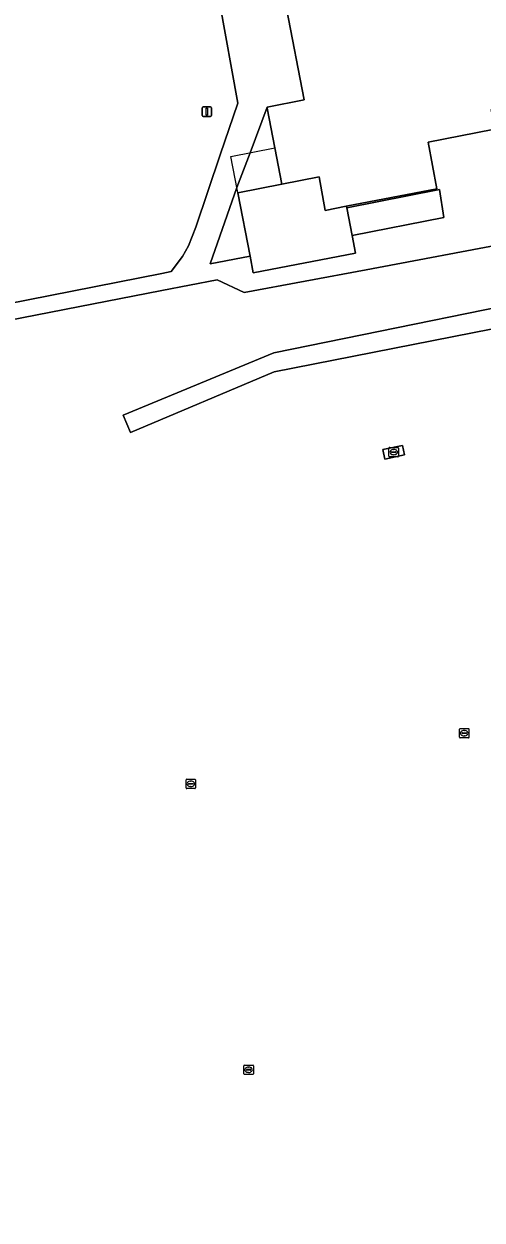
# Model space of a CAD drawing. Extents: x 160203 to 161530, y 379528 to 381797.
# Drawn here: x 160985.4 to 161033.8, y 379790.9 to 379917 of the extents above; entities that cross this region are included whole.
import ezdxf

# ---------------------------------------------------------------- set-up
doc = ezdxf.new("R2010")
doc.units = 0
for name, color, linetype in [('IMGEO_Brandkraan', 7, 'Continuous'), ('IMGEO_Erf', 7, 'Continuous'), ('IMGEO_Grasland_overig', 7, 'Continuous'), ('IMGEO_Groenvoorziening', 7, 'Continuous'), ('IMGEO_Muur', 7, 'Continuous'), ('IMGEO_Pand', 7, 'Continuous'), ('IMGEO_Terreindeel_gesloten', 7, 'Continuous'), ('IMGEO_Vlaggenmast', 7, 'Continuous'), ('IMGEO_Voetpad_open', 7, 'Continuous'), ('IMGEO_Waterleidingput', 7, 'Continuous')]:
    doc.layers.add(name, color=color, linetype=linetype)

msp = doc.modelspace()

# ---------------------------------------------------------------- linework, layer by layer
at = {"layer": 'IMGEO_Brandkraan'}
for p, q in [((161024.03, 379872.35), (161024.89, 379872.35)), ((161023.96, 379871.42), (161023.96, 379872.28)), ((161024.89, 379871.35), (161024.03, 379871.35)), ((161024.22, 379871.84), (161024.22, 379871.86)), ((161024.26, 379871.89), (161024.66, 379871.89)), ((161024.66, 379871.81), (161024.26, 379871.81)), ((161024.45, 379872.13), (161024.47, 379872.13)), ((161024.47, 379871.57), (161024.45, 379871.57)), ((161024.7, 379871.86), (161024.7, 379871.84)), ((161024.96, 379872.28), (161024.96, 379871.42))]:
    msp.add_line(p, q, dxfattribs=at)
for points in [[(161024.03, 379872.35), (161024.89, 379872.35)], [(161023.96, 379871.42), (161023.96, 379872.28)], [(161024.89, 379871.35), (161024.03, 379871.35)], [(161024.96, 379872.28), (161024.96, 379871.42)]]:
    msp.add_lwpolyline(points, dxfattribs=at)
for centre, radius, start, end in [((161024.04, 379872.27), 0.0765, 91.552, 178.448), ((161024.04, 379872.27), 0.0765, 91.552, 178.448), ((161024.88, 379872.27), 0.0765, 1.552, 88.448), ((161024.88, 379872.27), 0.0765, 1.552, 88.448), ((161024.04, 379871.42), 0.0765, 181.552, 268.448), ((161024.04, 379871.42), 0.0765, 181.552, 268.448), ((161024.26, 379871.85), 0.0403, 85.8775, 175.7526), ((161024.26, 379871.84), 0.0366, 178.938, 274.7102), ((161024.66, 379871.85), 0.0386, 1.7309, 96.639), ((161024.66, 379871.85), 0.043, 264.8664, 352.4533), ((161024.88, 379871.42), 0.0765, 271.552, 358.448), ((161024.88, 379871.42), 0.0765, 271.552, 358.448)]:
    msp.add_arc(centre, radius, start, end, dxfattribs=at)
for centre, major_axis, ratio, start_param, end_param in [((161024.45, 379871.85), (-0.387, 0.002), 0.722429, 4.712389, 7.853982), ((161024.47, 379871.85), (-0.39, 0.002), 0.717154, 1.570796, 4.712389)]:
    msp.add_ellipse(centre, major_axis=major_axis, ratio=ratio, start_param=start_param, end_param=end_param, dxfattribs=at)
at = {"layer": 'IMGEO_Erf'}
msp.add_lwpolyline([(161012.67, 379900.11), (161011.93, 379903.92), (161011.11, 379908.12), (161011.09, 379908.22), (161009.31, 379903.41), (161007.9, 379899.74), (161005.1, 379891.69), (161009.3, 379892.51), (161008.01, 379899.2)], close=True, dxfattribs=at)
at = {"layer": 'IMGEO_Grasland_overig'}
msp.add_lwpolyline([(160951.54, 379923.03), (160959.27, 379883.8), (160959.43, 379883.01), (160959.48, 379882.73), (160959.96, 379882.82), (161000, 379890.69), (161000.98, 379890.88), (161002.16, 379892.47), (161002.81, 379893.6), (161003.57, 379895.56), (161006.13, 379903.19), (161008.01, 379908.64), (161006.06, 379919.32)], dxfattribs=at)
for points in [[(161089.29, 379874.82), (161088.06, 379883.66), (161097.99, 379885.6), (161095.06, 379898.6), (161067.76, 379903.29), (161066.72, 379897.25), (161064.96, 379897.55), (161064.27, 379901.09), (161048.67, 379898.05), (161049.44, 379894.12), (161037.66, 379891.83), (161037.23, 379894.01), (161021.55, 379891.08), (161008.69, 379888.67), (161005.82, 379890.02), (161000, 379888.88), (160960.29, 379881.14), (160984.65, 379758.21), (161001.9, 379671.16), (161088.81, 379688.39), (161124.8, 379695.53), (161114.01, 379750)], [(161011.85, 379880.32), (160996.67, 379873.9), (160995.9, 379875.76), (161011.82, 379882.32), (161047.03, 379889.47), (161047.45, 379887.32)], [(161023.53, 379871.12), (161023.33, 379872.13), (161025.38, 379872.56), (161025.6, 379871.55)]]:
    msp.add_lwpolyline(points, close=True, dxfattribs=at)
at = {"layer": 'IMGEO_Groenvoorziening'}
msp.add_lwpolyline([(161019.5, 379897.6), (161020.08, 379894.68), (161029.75, 379896.58), (161029.28, 379899.54)], close=True, dxfattribs=at)
at = {"layer": 'IMGEO_Muur'}
msp.add_lwpolyline([(161009.3, 379892.51), (161007.27, 379903.02), (161011.93, 379903.92)], dxfattribs=at)
at = {"layer": 'IMGEO_Pand'}
msp.add_lwpolyline([(161046.9, 379912.32), (161044.51, 379924.54), (161031.98, 379922.1), (161028.96, 379921.51), (161028.64, 379923.16), (161022.77, 379922.02), (161023.05, 379920.54), (161013.14, 379918.61), (161015.02, 379908.99), (161011.09, 379908.22), (161011.11, 379908.12), (161011.93, 379903.92), (161012.67, 379900.11), (161016.6, 379900.87), (161017.23, 379897.34), (161019.46, 379897.77), (161029.03, 379899.61), (161028.11, 379904.52), (161034.94, 379905.85), (161035.16, 379905.9), (161034.76, 379907.96), (161047.27, 379910.4)], close=True, dxfattribs=at)
at = {"layer": 'IMGEO_Terreindeel_gesloten'}
for points in [[(161011.85, 379880.32), (161047.45, 379887.32), (161047.03, 379889.47), (161011.82, 379882.32), (160995.9, 379875.76), (160996.67, 379873.9)], [(161025.6, 379871.55), (161025.38, 379872.56), (161023.33, 379872.13), (161023.53, 379871.12)]]:
    msp.add_lwpolyline(points, close=True, dxfattribs=at)
at = {"layer": 'IMGEO_Vlaggenmast'}
for p, q in [((161004.24, 379907.34), (161004.24, 379908.14)), ((161004.24, 379908.14), (161004.24, 379907.34)), ((161004.34, 379908.24), (161005.13, 379908.24)), ((161005.13, 379908.24), (161004.34, 379908.24)), ((161005.23, 379908.14), (161005.23, 379907.34)), ((161005.23, 379907.34), (161005.23, 379908.14)), ((161005.13, 379907.24), (161004.34, 379907.24)), ((161004.34, 379907.24), (161005.13, 379907.24))]:
    msp.add_line(p, q, dxfattribs=at)
msp.add_lwpolyline([(161004.66, 379908.12), (161004.81, 379908.12), (161004.81, 379907.37), (161004.66, 379907.37), (161004.66, 379908.12)], dxfattribs=at)
for centre, start, end in [((161004.34, 379908.14), 90, 180), ((161004.34, 379908.14), 90, 180), ((161005.13, 379908.14), 0, 90), ((161005.13, 379908.14), 360, 90), ((161004.34, 379907.34), 180, 270), ((161004.34, 379907.34), 180, 270), ((161005.13, 379907.34), 270, 0), ((161005.13, 379907.34), 270, 0)]:
    msp.add_arc(centre, 0.1, start, end, dxfattribs=at)
at = {"layer": 'IMGEO_Voetpad_open'}
for points in [[(161006.06, 379919.32), (161008.01, 379908.64), (161006.13, 379903.19), (161003.57, 379895.56), (161002.81, 379893.6), (161002.16, 379892.47), (161000.98, 379890.88), (161000, 379890.69), (160959.96, 379882.82), (160959.48, 379882.73), (160959.82, 379881.05), (160960.29, 379881.14), (161000, 379888.88), (161005.82, 379890.02), (161008.69, 379888.67), (161021.55, 379891.08), (161037.23, 379894.01)], [(161034.94, 379905.85), (161028.11, 379904.52), (161029.03, 379899.61), (161019.46, 379897.77), (161019.5, 379897.6), (161029.28, 379899.54), (161029.75, 379896.58), (161020.08, 379894.68), (161020.44, 379892.84), (161009.64, 379890.76), (161009.3, 379892.51), (161005.1, 379891.69), (161007.9, 379899.74), (161009.31, 379903.41), (161011.09, 379908.22), (161015.02, 379908.99), (161013.14, 379918.61)]]:
    msp.add_lwpolyline(points, dxfattribs=at)
msp.add_lwpolyline([(161016.6, 379900.87), (161012.67, 379900.11), (161008.01, 379899.2), (161009.3, 379892.51), (161009.64, 379890.76), (161020.44, 379892.84), (161020.08, 379894.68), (161019.5, 379897.6), (161019.46, 379897.77), (161017.23, 379897.34)], close=True, dxfattribs=at)
at = {"layer": 'IMGEO_Waterleidingput'}
for p, q in [((161031.41, 379841.78), (161031.41, 379842.63)), ((161031.49, 379842.71), (161032.34, 379842.71)), ((161031.67, 379842.2), (161031.67, 379842.21)), ((161031.71, 379842.25), (161032.11, 379842.25)), ((161032.11, 379842.16), (161031.71, 379842.16)), ((161031.9, 379842.49), (161031.92, 379842.49)), ((161032.15, 379842.21), (161032.15, 379842.2)), ((161032.41, 379842.63), (161032.41, 379841.78)), ((161032.34, 379841.71), (161031.49, 379841.71)), ((161031.92, 379841.93), (161031.9, 379841.93)), ((161002.55, 379836.44), (161002.55, 379837.29)), ((161002.62, 379837.37), (161003.47, 379837.37)), ((161003.03, 379837.15), (161003.06, 379837.15)), ((161003.55, 379837.29), (161003.55, 379836.44)), ((161003.47, 379836.37), (161002.62, 379836.37)), ((161002.8, 379836.86), (161002.8, 379836.87)), ((161003.24, 379836.82), (161002.84, 379836.82)), ((161002.85, 379836.91), (161003.25, 379836.91)), ((161003.06, 379836.59), (161003.03, 379836.59)), ((161003.29, 379836.87), (161003.29, 379836.86)), ((161008.65, 379806.3), (161008.65, 379807.15)), ((161008.73, 379807.22), (161009.58, 379807.22)), ((161008.95, 379806.77), (161009.35, 379806.77)), ((161009.14, 379807), (161009.16, 379807)), ((161009.65, 379807.15), (161009.65, 379806.3)), ((161009.58, 379806.22), (161008.73, 379806.22)), ((161008.91, 379806.72), (161008.91, 379806.73)), ((161009.35, 379806.68), (161008.95, 379806.68)), ((161009.16, 379806.44), (161009.14, 379806.44)), ((161009.39, 379806.73), (161009.39, 379806.72))]:
    msp.add_line(p, q, dxfattribs=at)
for points in [[(161031.41, 379841.78), (161031.41, 379842.63)], [(161031.49, 379842.71), (161032.34, 379842.71)], [(161032.41, 379842.63), (161032.41, 379841.78)], [(161032.34, 379841.71), (161031.49, 379841.71)], [(161002.55, 379836.44), (161002.55, 379837.29)], [(161002.62, 379837.37), (161003.47, 379837.37)], [(161003.55, 379837.29), (161003.55, 379836.44)], [(161003.47, 379836.37), (161002.62, 379836.37)], [(161008.65, 379806.3), (161008.65, 379807.15)], [(161008.73, 379807.22), (161009.58, 379807.22)], [(161009.65, 379807.15), (161009.65, 379806.3)], [(161009.58, 379806.22), (161008.73, 379806.22)]]:
    msp.add_lwpolyline(points, dxfattribs=at)
for centre, radius, start, end in [((161031.49, 379842.63), 0.0765, 91.552, 178.448), ((161031.49, 379842.63), 0.0765, 91.552, 178.448), ((161031.71, 379842.21), 0.0403, 85.8775, 175.7526), ((161031.71, 379842.2), 0.0366, 178.938, 274.7102), ((161032.12, 379842.21), 0.0386, 1.7309, 96.639), ((161032.11, 379842.21), 0.043, 264.8664, 352.4533), ((161032.34, 379842.63), 0.0765, 1.552, 88.448), ((161032.34, 379842.63), 0.0765, 1.552, 88.448), ((161031.49, 379841.78), 0.0765, 181.552, 268.448), ((161031.49, 379841.78), 0.0765, 181.552, 268.448), ((161032.34, 379841.78), 0.0765, 271.552, 358.448), ((161032.34, 379841.78), 0.0765, 271.552, 358.448), ((161002.62, 379837.29), 0.0765, 91.552, 178.448), ((161002.62, 379837.29), 0.0765, 91.552, 178.448), ((161003.47, 379837.29), 0.0765, 1.552, 88.448), ((161003.47, 379837.29), 0.0765, 1.552, 88.448), ((161002.62, 379836.44), 0.0765, 181.552, 268.448), ((161002.62, 379836.44), 0.0765, 181.552, 268.448), ((161002.85, 379836.87), 0.0403, 85.8775, 175.7526), ((161002.84, 379836.86), 0.0366, 178.938, 274.7102), ((161003.25, 379836.87), 0.043, 264.8664, 352.4533), ((161003.25, 379836.87), 0.0386, 1.7309, 96.639), ((161003.47, 379836.44), 0.0765, 271.552, 358.448), ((161003.47, 379836.44), 0.0765, 271.552, 358.448), ((161008.73, 379807.15), 0.0765, 91.552, 178.448), ((161008.73, 379807.15), 0.0765, 91.552, 178.448), ((161008.95, 379806.73), 0.0403, 85.8775, 175.7526), ((161009.36, 379806.73), 0.0386, 1.7309, 96.639), ((161009.58, 379807.15), 0.0765, 1.552, 88.448), ((161009.58, 379807.15), 0.0765, 1.552, 88.448), ((161008.73, 379806.3), 0.0765, 181.552, 268.448), ((161008.73, 379806.3), 0.0765, 181.552, 268.448), ((161008.95, 379806.72), 0.0366, 178.938, 274.7102), ((161009.35, 379806.72), 0.043, 264.8664, 352.4533), ((161009.58, 379806.3), 0.0765, 271.552, 358.448), ((161009.58, 379806.3), 0.0765, 271.552, 358.448)]:
    msp.add_arc(centre, radius, start, end, dxfattribs=at)
for centre, major_axis, ratio, start_param, end_param in [((161031.9, 379842.21), (-0.387, 0.002), 0.722429, 4.712389, 7.853982), ((161031.92, 379842.21), (-0.39, 0.002), 0.717154, 1.570796, 4.712389), ((161003.03, 379836.87), (-0.387, 0.002), 0.722429, 4.712389, 7.853982), ((161003.06, 379836.87), (-0.39, 0.002), 0.717154, 1.570796, 4.712389), ((161009.14, 379806.72), (-0.387, 0.002), 0.722429, 4.712389, 7.853982), ((161009.16, 379806.72), (-0.39, 0.002), 0.717154, 1.570796, 4.712389)]:
    msp.add_ellipse(centre, major_axis=major_axis, ratio=ratio, start_param=start_param, end_param=end_param, dxfattribs=at)

doc.saveas('drawing.dxf')
